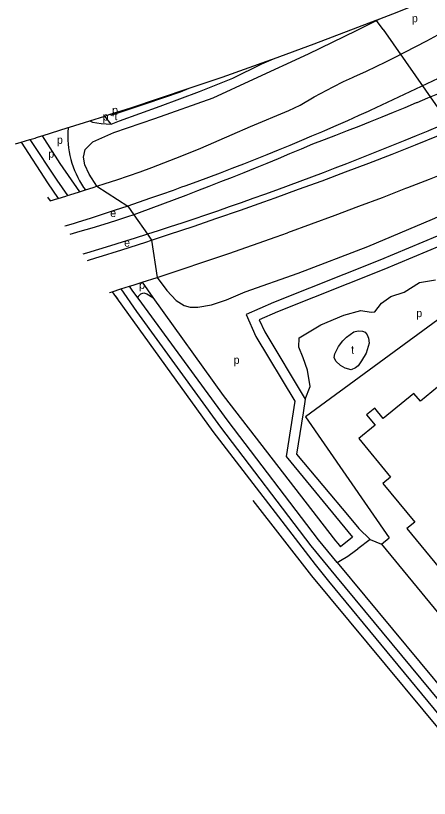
# Model space of a CAD drawing. Extents: x 156721 to 158827, y 386657 to 388950.
# Drawn here: x 156721.4 to 156928.2, y 388079.1 to 388470.3 of the extents above; entities that cross this region are included whole.
import ezdxf

# ---------------------------------------------------------------- set-up
doc = ezdxf.new("R2010")
doc.units = 0
for name, color, linetype in [('BLT_Basislijn', 7, 'Continuous'), ('BLT_Bebouwing', 7, 'Continuous'), ('BLT_Centroide', 7, 'Continuous'), ('BLT_Gemeentegrens', 7, 'Continuous'), ('BLT_Hoogspanningsmast_en_leidingen', 7, 'Continuous'), ('BLT_Spoorlijn', 7, 'Continuous'), ('BLT_Vlakafsluiter', 7, 'Continuous')]:
    doc.layers.add(name, color=color, linetype=linetype)

msp = doc.modelspace()

# ---------------------------------------------------------------- linework, layer by layer
at = {"layer": 'BLT_Basislijn'}
for p, q in [((156901.75, 388467.89), (156903.52, 388468.78)), ((156932.56, 388438.93), (156921.29, 388433.51)), ((156921.29, 388433.51), (156915.65, 388430.82)), ((156909.99, 388428.16), (156904.31, 388425.53)), ((156915.65, 388430.82), (156909.99, 388428.16)), ((156904.31, 388425.53), (156898.63, 388422.93)), ((156769.12, 388416.1), (156765.96, 388420.14)), ((156892.93, 388420.35), (156887.23, 388417.79)), ((156897.62, 388422.47), (156892.93, 388420.35)), ((156898.63, 388422.93), (156897.62, 388422.47)), ((156887.23, 388417.79), (156881.51, 388415.26)), ((156747.65, 388414.33), (156747.47, 388411.87)), ((156875.78, 388412.76), (156874.36, 388412.15)), ((156881.51, 388415.26), (156875.78, 388412.76)), ((156734.7, 388410.22), (156743.54, 388396.46)), ((156869.32, 388409.99), (156864.27, 388407.85)), ((156874.36, 388412.15), (156869.32, 388409.99)), ((156858.5, 388405.44), (156852.72, 388403.06)), ((156864.27, 388407.85), (156858.5, 388405.44)), ((156846.93, 388400.71), (156841.12, 388398.38)), ((156852.72, 388403.06), (156846.93, 388400.71)), ((156841.12, 388398.38), (156835.3, 388396.09)), ((156743.54, 388396.46), (156753.39, 388382.26)), ((156829.47, 388393.83), (156823.63, 388391.6)), ((156832.14, 388394.86), (156829.47, 388393.83)), ((156835.3, 388396.09), (156832.14, 388394.86)), ((156817.78, 388389.41), (156811.91, 388387.24)), ((156823.63, 388391.6), (156817.78, 388389.41)), ((156806.04, 388385.1), (156804.36, 388384.5)), ((156811.91, 388387.24), (156806.04, 388385.1)), ((156800.15, 388382.99), (156794.25, 388380.92)), ((156804.36, 388384.5), (156800.15, 388382.99)), ((156788.35, 388378.85), (156777.5, 388375.14)), ((156794.25, 388380.92), (156788.35, 388378.85)), ((156777.5, 388375.14), (156770.59, 388372.84)), ((156777.5, 388375.14), (156780.48, 388370.82)), ((156764.64, 388370.9), (156758.69, 388368.99)), ((156770.59, 388372.84), (156764.64, 388370.9)), ((156750.75, 388366.5), (156746.75, 388365.26)), ((156752.73, 388367.11), (156750.75, 388366.5)), ((156758.69, 388368.99), (156752.73, 388367.11)), ((156746.75, 388365.26), (156746.07, 388365.05)), ((156787.25, 388361.02), (156789.29, 388358.07)), ((156968.54, 388344.71), (156866.31, 388269.85)), ((156774.07, 388333.7), (156778.32, 388335.04)), ((156784.71, 388337.09), (156790.06, 388329.38)), ((156845.99, 388312.23), (156866.2, 388278.58)), ((156866.2, 388278.58), (156865.13, 388271.72)), ((156866.31, 388269.85), (156908.07, 388209.29)), ((156837.6, 388264.37), (156881.29, 388207.86)), ((156893.01, 388214.03), (156898.7, 388208.47)), ((156904.22, 388206.2), (156908.07, 388209.29)), ((156881.29, 388207.86), (156882.43, 388206.45)), ((156882.43, 388206.45), (156883.74, 388204.82)), ((156898.7, 388208.47), (156892.49, 388203.8)), ((156898.7, 388208.47), (156904.22, 388206.2)), ((156904.22, 388206.2), (156933, 388171.26)), ((156882.19, 388197.04), (156883.8, 388198.01)), ((156883.8, 388198.01), (156887.46, 388200.2)), ((156882.19, 388197.04), (156975.19, 388084.73))]:
    msp.add_line(p, q, dxfattribs=at)
for points in [[(156762.06, 388385.05), (156758.12, 388391), (156756.06, 388395.68), (156755.41, 388399.61), (156756.15, 388403.36), (156759.99, 388407.3), (156770.48, 388411.89), (156790.94, 388418.89), (156820.11, 388429.21), (156840.27, 388438.56), (156867.76, 388451.14), (156891.85, 388462.94), (156901.75, 388467.89)], [(156762.06, 388385.05), (156766.13, 388386.38), (156771.99, 388388.32), (156777.84, 388390.3), (156783.68, 388392.31), (156789.51, 388394.35), (156804.54, 388400.29), (156814.01, 388404.08), (156829.66, 388410.82), (156838.83, 388414.83), (156857.98, 388422.92), (156863.58, 388425.57), (156870.69, 388429.74), (156880.1, 388434.78), (156885.22, 388437.32), (156889.84, 388439.42), (156890.84, 388439.88), (156896.45, 388442.47), (156901.97, 388445.05), (156906.15, 388447.12), (156910.4, 388449.25), (156915.92, 388452.05), (156921.43, 388454.89), (156926.92, 388457.75), (156932.39, 388460.64)], [(157133.71, 388457.84), (157127.99, 388455.29), (157121.72, 388452.73), (157086.25, 388433.99), (157040.49, 388411.96), (156983.13, 388383.14), (156932.05, 388360.05), (156903.5, 388348.03), (156850.36, 388326.94), (156836.58, 388320.86), (156841.55, 388309.9)], [(156792.19, 388339.5), (156797.02, 388332.88), (156801.61, 388328.01), (156805.73, 388325.48), (156808.73, 388324.64), (156812.57, 388324.54), (156819.31, 388325.76), (156826.9, 388328.29), (156836.17, 388332.22), (156862.62, 388341.53), (156897.52, 388354.97), (156929.81, 388368.58), (156958.48, 388381.2), (156986.34, 388393.82), (157052.49, 388425.39), (157088.7, 388443.09), (157107.72, 388452.97)], [(157147.14, 388452.72), (157146.42, 388452.64), (157136.46, 388451.87), (157132.11, 388451.23), (157129.6, 388450.55), (157123.84, 388448.19), (157088.5, 388429.52), (157042.7, 388407.47), (156985.28, 388378.62), (156934.05, 388355.47), (156905.4, 388343.4), (156852.29, 388322.33), (156843.22, 388318.32), (156845.99, 388312.23)], [(156769.12, 388416.1), (156773.27, 388417.68), (156793.66, 388425.03), (156813.32, 388432.33), (156829.94, 388439.03), (156844.45, 388446.16), (156850.29, 388448.78)], [(156851.1, 388379.25), (156862.85, 388383.5), (156874.58, 388387.82), (156886.28, 388392.2), (156897.96, 388396.64), (156909.62, 388401.15), (156910.47, 388401.48), (156921.25, 388405.71), (156932.85, 388410.35), (156944.43, 388415.04), (156955.99, 388419.8), (156967.51, 388424.62), (156979.02, 388429.51), (156983, 388431.22), (156990.49, 388434.45), (157001.94, 388439.46), (157013.36, 388444.53), (157015.51, 388445.5)], [(156768.71, 388421.01), (156769.12, 388420.52), (156786.68, 388426.32), (156803.86, 388432.29), (156808.12, 388434)], [(156933.05, 388431.47), (156927.34, 388429.05), (156921.99, 388426.81), (156921.63, 388426.66), (156915.9, 388424.28), (156910.17, 388421.92), (156904.43, 388419.59), (156898.68, 388417.27), (156892.92, 388414.98), (156887.15, 388412.7), (156881.38, 388410.45), (156875.6, 388408.22), (156869.8, 388406), (156864.09, 388403.58), (156858.37, 388401.18), (156852.64, 388398.8), (156846.9, 388396.43), (156841.15, 388394.09), (156835.4, 388391.77), (156829.63, 388389.47), (156823.85, 388387.19), (156818.07, 388384.93), (156812.28, 388382.69), (156806.47, 388380.47), (156800.66, 388378.27), (156794.84, 388376.09), (156789.01, 388373.93), (156783.18, 388371.79), (156780.48, 388370.82)], [(157008.86, 388422.24), (156997.88, 388417.44), (156990.33, 388414.18), (156986.31, 388412.45), (156974.72, 388407.53), (156963.1, 388402.67), (156951.45, 388397.87), (156939.78, 388393.14), (156928.08, 388388.47), (156917.21, 388384.2), (156916.35, 388383.86), (156904.6, 388379.32), (156892.83, 388374.84), (156881.03, 388370.43), (156869.21, 388366.08), (156857.36, 388361.79)], [(156758.47, 388417.76), (156759.81, 388417), (156764.1, 388416.37), (156769.12, 388416.1)], [(156933.25, 388415.05), (156927.85, 388412.78), (156927.48, 388412.63), (156921.7, 388410.23), (156915.92, 388407.85), (156910.13, 388405.5), (156904.33, 388403.16), (156898.52, 388400.85), (156892.7, 388398.55), (156886.88, 388396.28), (156881.05, 388394.03), (156875.2, 388391.79), (156869.36, 388389.58), (156863.5, 388387.39), (156857.63, 388385.23), (156851.76, 388383.08), (156845.88, 388380.95), (156839.99, 388378.84), (156834.1, 388376.76), (156828.2, 388374.7), (156822.29, 388372.65), (156816.37, 388370.63), (156810.45, 388368.63), (156804.51, 388366.65), (156798.58, 388364.69), (156792.63, 388362.76), (156787.25, 388361.02)], [(156747.47, 388411.87), (156747.45, 388409.94), (156747.51, 388408.01), (156747.65, 388406.08), (156747.88, 388404.16), (156748.18, 388402.25), (156748.56, 388400.36), (156749.02, 388398.48), (156749.55, 388396.62), (156750.16, 388394.79), (156750.85, 388392.99), (156751.61, 388391.21), (156752.45, 388389.47), (156753.35, 388387.76), (156754.33, 388386.1), (156755.37, 388384.47), (156756.28, 388383.18)], [(156728.52, 388408.35), (156742.09, 388388.11), (156747.38, 388380.37)], [(156756.28, 388383.18), (156760.25, 388384.46), (156762.06, 388385.05)], [(156747.38, 388380.37), (156748.48, 388380.71), (156753.39, 388382.26)], [(156753.39, 388382.26), (156754.37, 388382.57), (156756.28, 388383.18)], [(156738.53, 388377.66), (156738.67, 388377.7)], [(156738.67, 388377.7), (156742.58, 388378.89), (156742.75, 388378.94)], [(156742.75, 388378.94), (156746.53, 388380.11), (156747.38, 388380.37)], [(156789.29, 388358.07), (156798.31, 388361.04), (156810.14, 388364.99), (156821.95, 388369.02), (156833.74, 388373.1), (156845.5, 388377.25), (156851.1, 388379.25)], [(156780.48, 388370.82), (156777.33, 388369.67), (156771.4, 388367.81), (156765.47, 388365.97), (156759.53, 388364.15), (156753.58, 388362.36), (156748.58, 388360.86)], [(156792.19, 388339.5), (156804.14, 388343.43), (156816.07, 388347.42), (156827.98, 388351.47), (156839.86, 388355.59), (156851.72, 388359.78), (156857.36, 388361.79)], [(156787.25, 388361.02), (156780.72, 388358.95), (156774.75, 388357.07), (156768.78, 388355.22), (156762.8, 388353.39), (156756.82, 388351.58), (156755.06, 388351.06)], [(156757.28, 388347.86), (156762.04, 388349.35), (156762.68, 388349.55), (156774.58, 388353.31), (156786.45, 388357.14), (156789.29, 388358.07)], [(156784.71, 388337.09), (156792.19, 388339.5)], [(156778.32, 388335.04), (156780.22, 388335.64), (156784.71, 388337.09)], [(156782.69, 388329.17), (156779.95, 388332.64), (156778.32, 388335.04)], [(156768.38, 388331.9), (156769.65, 388332.3)], [(156769.65, 388332.3), (156774.07, 388333.7)], [(156782.69, 388329.17), (156782.77, 388330.13), (156783.96, 388331.2), (156785.55, 388331.77), (156787.07, 388331.22), (156790.06, 388329.38)], [(156882.19, 388197.04), (156872.86, 388208.38), (156827.73, 388267.66), (156782.69, 388329.17)], [(156790.06, 388329.38), (156825.21, 388280.38), (156837.6, 388264.37)], [(156841.55, 388309.9), (156860.98, 388277.56), (156856.67, 388250), (156889.72, 388209.68), (156883.74, 388204.82)], [(156865.13, 388271.72), (156861.87, 388251.06), (156888.2, 388219.75)], [(156888.2, 388219.75), (156893.01, 388214.03)], [(156887.46, 388200.2), (156891.27, 388202.91), (156892.49, 388203.8)]]:
    msp.add_lwpolyline(points, dxfattribs=at)
at = {"layer": 'BLT_Bebouwing'}
for p, q in [((156893.02, 388258.92), (156908.83, 388239.66)), ((156908.83, 388239.66), (156905.01, 388236.43))]:
    msp.add_line(p, q, dxfattribs=at)
for points in [[(156866.2, 388278.58), (156868.58, 388284.89), (156867.23, 388293.15), (156865.07, 388299.27), (156862.95, 388304.55), (156863.2, 388309.3), (156873.9, 388315.69), (156885.42, 388320.61), (156893.92, 388322.95), (156899.15, 388322.07), (156901.04, 388322.35), (156904.23, 388326.63), (156908.95, 388329.86), (156915.7, 388332.11), (156923.3, 388336.95), (156931.22, 388338.28)], [(156977.91, 388322.23), (156966.34, 388312.7), (156958.27, 388306.07), (156943.19, 388293.65), (156935.12, 388287.02), (156923.71, 388277.62), (156920.49, 388281.52), (156905.19, 388268.93), (156900.91, 388274.12), (156896.79, 388270.74), (156901.07, 388265.54), (156893.02, 388258.92)], [(156905.01, 388236.43), (156920.88, 388217.13), (156917.02, 388213.95)], [(156917.02, 388213.95), (156933.23, 388194.21), (156933.68, 388194.59)]]:
    msp.add_lwpolyline(points, dxfattribs=at)
msp.add_lwpolyline([(156886.19, 388294.04), (156883.87, 388295.51), (156881.53, 388297.68), (156880.69, 388299.52), (156880.91, 388301.24), (156882.81, 388304.9), (156884.97, 388307.71), (156886.86, 388309.62), (156890.47, 388312.21), (156892.63, 388312.79), (156894.73, 388312.64), (156896.05, 388312.03), (156897.21, 388310.74), (156897.81, 388309.05), (156898.09, 388306.59), (156896.59, 388301.68), (156894.32, 388297.79), (156892.58, 388295.34), (156891.38, 388294.25), (156889.13, 388293.36)], close=True, dxfattribs=at)
at = {"layer": 'BLT_Gemeentegrens'}
for p, q in [((156901.63, 388468.05), (156903.52, 388468.78)), ((156758.47, 388417.76), (156765.96, 388420.14)), ((156765.96, 388420.14), (156768.71, 388421.01)), ((156734.7, 388410.22), (156747.65, 388414.33)), ((156721.43, 388406.3), (156724.24, 388407.11)), ((156724.24, 388407.11), (156728.52, 388408.35))]:
    msp.add_line(p, q, dxfattribs=at)
for points in [[(156903.52, 388468.78), (156909.94, 388471.25), (156916.25, 388473.67), (156961.42, 388492.34), (157006.09, 388512.37), (157049.79, 388533.1), (157049.81, 388533.07)], [(156850.29, 388448.78), (156870.65, 388456.15), (156901.63, 388468.05)], [(156808.12, 388434), (156824.73, 388439.54), (156849.32, 388448.43), (156850.29, 388448.78)], [(156768.71, 388421.01), (156778.42, 388424.09), (156808.12, 388434)], [(156747.65, 388414.33), (156748.29, 388414.53), (156758.47, 388417.76)], [(156728.52, 388408.35), (156731.19, 388409.13), (156731.89, 388409.33), (156734.5, 388410.16), (156734.7, 388410.22)]]:
    msp.add_lwpolyline(points, dxfattribs=at)
at = {"layer": 'BLT_Hoogspanningsmast_en_leidingen'}
for p, q in [((156901.75, 388467.89), (156901.63, 388468.05)), ((156905.12, 388463.39), (156901.75, 388467.89)), ((156905.12, 388463.39), (157023.66, 388292.97))]:
    msp.add_line(p, q, dxfattribs=at)
at = {"layer": 'BLT_Spoorlijn'}
msp.add_line((156724.24, 388407.11), (156737.34, 388386.75), dxfattribs=at)
for points in [[(156737.34, 388386.75), (156742.75, 388378.94)], [(156737.39, 388379.56), (156738.67, 388377.7)], [(156769.65, 388332.3), (156820.07, 388262.43)], [(156774.07, 388333.7), (156781.88, 388322.42)], [(156771.28, 388330.12), (156772.26, 388328.69)], [(156781.88, 388322.42), (156823.75, 388264.64)], [(156823.75, 388264.64), (156868.94, 388205.28), (156881.31, 388190.25)], [(156820.07, 388262.43), (156871.15, 388195.99), (156877.78, 388187.6)], [(156839.98, 388228.04), (156869.24, 388190.25)], [(156869.24, 388190.25), (156961.7, 388079.1)], [(156881.31, 388190.25), (156971.42, 388081.45)], [(156877.78, 388187.6), (156965.23, 388081.75)]]:
    msp.add_lwpolyline(points, dxfattribs=at)
at = {"layer": 'BLT_Vlakafsluiter'}
for p, q in [((156762.06, 388385.05), (156777.5, 388375.14)), ((156780.48, 388370.82), (156787.25, 388361.02)), ((156789.29, 388358.07), (156792.19, 388339.5))]:
    msp.add_line(p, q, dxfattribs=at)

# ---------------------------------------------------------------- texts
at = {"layer": 'BLT_Centroide'}
for s, p in [('p', (156919.46, 388467.04)), ('p', (156769.63, 388421.11)), ('p', (156764.9, 388417.88)), ('t', (156770.81, 388418.07)), ('p', (156742.06, 388406.24)), ('p', (156737.73, 388399.31)), ('e', (156768.7, 388369.65)), ('e', (156775.64, 388354.85)), ('p', (156783.12, 388333.72)), ('p', (156921.68, 388319.63)), ('p', (156830.39, 388296.27))]:
    msp.add_text(s, height=4, dxfattribs=at).set_placement(p)
msp.add_text('t', height=4, rotation=359, dxfattribs=at).set_placement((156889.07, 388301.38))

doc.saveas('drawing.dxf')
